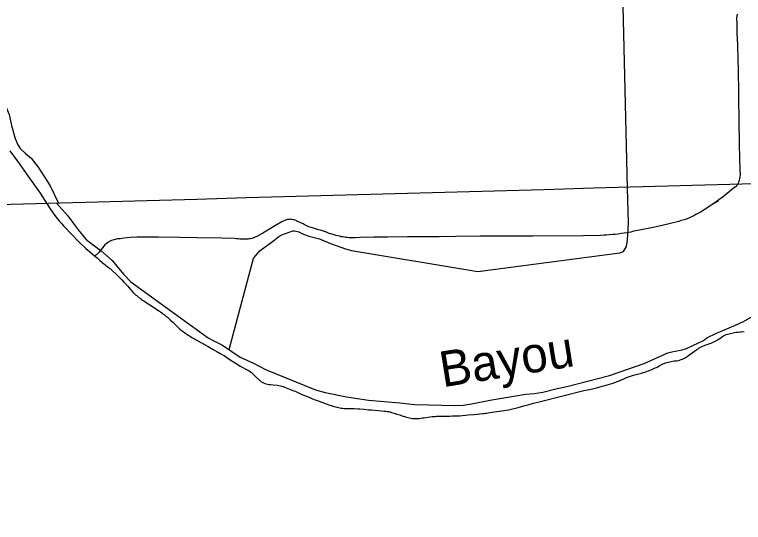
# Model space of a CAD drawing. Extents: x -19 to 366, y -4 to 359.
# Drawn here: x 158.944 to 160.58, y 182.383 to 183.524 of the extents above; entities that cross this region are included whole.
import ezdxf

# ---------------------------------------------------------------- set-up
doc = ezdxf.new("R2010")
doc.units = 0
for name, color, linetype in [('R_ROW', 7, 'Continuous'), ('R_ROW Annot', 7, 'Continuous'), ('R_Temp Easement', 7, 'Continuous'), ('Sheet Fence', 7, 'Continuous')]:
    doc.layers.add(name, color=color, linetype=linetype)

msp = doc.modelspace()

# ---------------------------------------------------------------- linework, layer by layer
at = {"layer": 'R_ROW'}
for points in [[(160.5666, 183.5253), (160.566, 183.5239), (160.5655, 183.5225), (160.5651, 183.5211), (160.5648, 183.5196), (160.5647, 183.5181), (160.5648, 183.5025), (160.5655, 183.4825), (160.5664, 183.4562), (160.5676, 183.4233), (160.568, 183.399), (160.5683, 183.3812), (160.5686, 183.3665), (160.5689, 183.3405), (160.5692, 183.3206), (160.5694, 183.3028), (160.5699, 183.2733), (160.5704, 183.2466), (160.5706, 183.2339), (160.5711, 183.2028), (160.572, 183.1728), (160.5722, 183.1709), (160.5724, 183.1691), (160.5724, 183.1673), (160.5725, 183.1657), (160.5724, 183.164), (160.5723, 183.1626), (160.5722, 183.161), (160.572, 183.1593), (160.5717, 183.1577), (160.5715, 183.1561), (160.5711, 183.1545), (160.5707, 183.1529), (160.5701, 183.151), (160.5695, 183.1491), (160.5689, 183.1476), (160.5679, 183.145), (160.5675, 183.144), (160.567, 183.1432), (160.5665, 183.1423), (160.5659, 183.1413), (160.5652, 183.1405), (160.5644, 183.1395), (160.5634, 183.1385), (160.5625, 183.1377)], [(158.9333, 183.218), (158.954, 183.1898), (158.9753, 183.1602), (159.0014, 183.1231), (159.0224, 183.0904), (159.0306, 183.0782), (159.0368, 183.0699), (159.0432, 183.0618), (159.049, 183.0549), (159.0538, 183.0497), (159.0724, 183.0302), (159.0873, 183.0149), (159.1037, 182.999), (159.112, 182.9924), (159.1234, 182.9821), (159.124, 182.9817)], [(160.5625, 183.1377), (160.5616, 183.137), (160.5606, 183.1363), (160.5355, 183.1157), (160.5114, 183.0988), (160.4917, 183.0857), (160.4871, 183.0828), (160.4825, 183.08), (160.4778, 183.0774), (160.4731, 183.0749), (160.4683, 183.0724), (160.4635, 183.0701), (160.4586, 183.0679), (160.4536, 183.0658), (160.4472, 183.0636), (160.4405, 183.0615), (160.4346, 183.0597), (160.4286, 183.0579), (160.4225, 183.0563), (160.4165, 183.0547), (160.3879, 183.0486), (160.3736, 183.0455), (160.3313, 183.0367), (160.3291, 183.0362), (160.3269, 183.0358), (160.323, 183.0351), (160.3193, 183.0343), (160.3126, 183.0332), (160.3058, 183.0322), (160.299, 183.0314), (160.2922, 183.0306), (160.2858, 183.03), (160.2794, 183.0294), (160.2729, 183.029), (160.2665, 183.0286), (160.26, 183.0283), (160.2206, 183.0274), (160.1072, 183.0264), (160.0527, 183.0264), (159.9887, 183.0262), (159.9347, 183.0256), (159.8967, 183.0253), (159.856, 183.025), (159.8258, 183.0249), (159.7809, 183.0245), (159.7502, 183.024), (159.7195, 183.0234), (159.7086, 183.0231), (159.7051, 183.023), (159.7016, 183.0229), (159.6981, 183.023), (159.6946, 183.0231), (159.6911, 183.0234), (159.6876, 183.0238), (159.6841, 183.0242), (159.6807, 183.0248), (159.6772, 183.0254), (159.6738, 183.0262), (159.6695, 183.0272), (159.6653, 183.0283), (159.6611, 183.0294), (159.6569, 183.0307), (159.6527, 183.032), (159.6486, 183.0335), (159.6442, 183.0353), (159.6399, 183.037), (159.6354, 183.0386), (159.6309, 183.04), (159.6263, 183.0411), (159.6217, 183.0423), (159.6171, 183.0436), (159.6126, 183.045), (159.6098, 183.0459), (159.6071, 183.0468), (159.6044, 183.0478), (159.6017, 183.0488), (159.5991, 183.05), (159.5965, 183.0512), (159.594, 183.0526), (159.5915, 183.054), (159.5777, 183.0606), (159.5756, 183.0615), (159.5735, 183.0622), (159.5713, 183.0629), (159.5691, 183.0635), (159.5669, 183.0639), (159.5646, 183.0642), (159.5624, 183.0645), (159.5603, 183.0643), (159.5582, 183.064), (159.5563, 183.0637), (159.5542, 183.0632), (159.5522, 183.0626), (159.5502, 183.062), (159.5484, 183.0613), (159.5465, 183.0604), (159.5451, 183.0596), (159.5438, 183.0589), (159.5299, 183.0507), (159.522, 183.0458)], [(159.522, 183.0458), (159.5009, 183.033), (159.4873, 183.0259), (159.4853, 183.025), (159.4835, 183.0241), (159.4822, 183.0236), (159.4806, 183.023), (159.4793, 183.0226), (159.4777, 183.0221), (159.4762, 183.0216), (159.4733, 183.0209), (159.4709, 183.0204), (159.4685, 183.02), (159.4662, 183.0198), (159.4638, 183.0197), (159.4613, 183.0198), (159.4574, 183.0198), (159.4534, 183.0198), (159.4494, 183.02), (159.4455, 183.0202), (159.4415, 183.0206), (159.4376, 183.021), (159.4087, 183.0223), (159.3529, 183.023), (159.3148, 183.0238), (159.2666, 183.0246), (159.2342, 183.0246), (159.225, 183.0244), (159.2183, 183.0242), (159.2041, 183.0233), (159.1888, 183.0218), (159.1812, 183.0208), (159.1747, 183.0204), (159.1697, 183.0194), (159.1664, 183.0186), (159.1615, 183.0166), (159.1572, 183.0147), (159.1522, 183.0119), (159.1467, 183.0068), (159.1327, 182.9902), (159.124, 182.9817)]]:
    msp.add_lwpolyline(points, dxfattribs=at)
at = {"layer": 'R_ROW Annot'}
for points in [[(159.124, 182.9817), (159.1291, 182.9777), (159.1316, 182.9756), (159.1363, 182.9712), (159.1387, 182.9691), (159.1413, 182.967), (159.1464, 182.9631), (159.1489, 182.961), (159.154, 182.957), (159.1565, 182.9549), (159.1589, 182.9528), (159.1614, 182.9507), (159.1638, 182.9485), (159.1709, 182.9418), (159.1755, 182.9374), (159.1779, 182.9351), (159.1801, 182.9328), (159.1847, 182.9281), (159.1891, 182.9234), (159.1957, 182.9163), (159.1979, 182.9139), (159.2043, 182.9066), (159.2064, 182.9042), (159.2087, 182.9018), (159.2133, 182.8973), (159.2156, 182.895), (159.2181, 182.8929), (159.2206, 182.8909), (159.2231, 182.8889), (159.2257, 182.8869), (159.2283, 182.885), (159.2309, 182.8831), (159.2336, 182.8812), (159.2363, 182.8794), (159.239, 182.8776), (159.2417, 182.8759), (159.2473, 182.8725), (159.2688, 182.8581), (159.2714, 182.8562), (159.2741, 182.8543), (159.2767, 182.8524), (159.2793, 182.8504), (159.2818, 182.8484), (159.2843, 182.8464), (159.2868, 182.8444), (159.2893, 182.8423), (159.2917, 182.8401), (159.2941, 182.8379), (159.2988, 182.8335), (159.3034, 182.8289), (159.3057, 182.8266), (159.3079, 182.8242), (159.3102, 182.8219), (159.3126, 182.8198), (159.3151, 182.8177), (159.3177, 182.8157), (159.3203, 182.8138), (159.3229, 182.8119), (159.3256, 182.8101), (159.3283, 182.8082), (159.3308, 182.8063), (159.3335, 182.8044), (159.3362, 182.8026), (159.3389, 182.8009), (159.3417, 182.7992), (159.3474, 182.7961), (159.3502, 182.7945), (159.3784, 182.7785), (159.3897, 182.7722), (159.3981, 182.7674), (159.4065, 182.7624), (159.4148, 182.7573), (159.4229, 182.7521), (159.4257, 182.7503), (159.4338, 182.7449), (159.4365, 182.7432), (159.4419, 182.7397), (159.4447, 182.738), (159.4503, 182.7347), (159.4559, 182.7315), (159.4616, 182.7283), (159.4672, 182.7252), (159.4701, 182.7237), (159.4729, 182.7221), (159.4755, 182.7201), (159.4778, 182.7179), (159.4801, 182.7155), (159.4824, 182.7132), (159.4847, 182.711), (159.487, 182.7087), (159.4941, 182.7021), (159.4967, 182.7001), (159.4994, 182.6984), (159.5023, 182.6969), (159.5054, 182.6958), (159.5085, 182.6949), (159.5116, 182.6942), (159.5148, 182.6936), (159.518, 182.6931), (159.5245, 182.6925)], [(160.1244, 182.655), (160.1778, 182.6684), (160.2186, 182.6788), (160.2218, 182.6796), (160.2344, 182.6823), (160.2439, 182.6845), (160.2534, 182.6868), (160.2628, 182.6892), (160.2721, 182.6918), (160.2815, 182.6944), (160.2846, 182.6953), (160.2877, 182.6963), (160.2907, 182.6974), (160.2938, 182.6985), (160.2968, 182.6997), (160.2998, 182.7009), (160.3028, 182.7022), (160.3116, 182.7063), (160.3146, 182.7076), (160.3176, 182.7088), (160.3206, 182.7099), (160.3236, 182.711), (160.3267, 182.7121), (160.3329, 182.714), (160.3391, 182.7158), (160.3454, 182.7174), (160.3517, 182.719), (160.3548, 182.7199), (160.3579, 182.7208), (160.361, 182.7218), (160.364, 182.7229), (160.3671, 182.724), (160.3701, 182.7252), (160.3731, 182.7264), (160.376, 182.7277), (160.379, 182.729), (160.3819, 182.7304), (160.3848, 182.7318), (160.3877, 182.7333), (160.3906, 182.7349), (160.3962, 182.738), (160.3991, 182.7395), (160.4021, 182.7407), (160.4052, 182.7418), (160.4083, 182.7427), (160.4114, 182.7436), (160.4145, 182.7444), (160.4177, 182.7451), (160.4209, 182.7457), (160.4241, 182.7461), (160.4273, 182.7463), (160.4305, 182.7467), (160.4337, 182.7474), (160.4368, 182.7482), (160.4399, 182.7493), (160.4429, 182.7504), (160.4459, 182.7517), (160.4488, 182.7531), (160.4515, 182.7549), (160.4594, 182.7606), (160.4753, 182.7718), (160.478, 182.7736), (160.4807, 182.7754), (160.4835, 182.777), (160.4863, 182.7786), (160.4893, 182.7799), (160.4922, 182.7812), (160.4953, 182.7823), (160.4983, 182.7834), (160.5046, 182.7852), (160.5076, 182.7863), (160.5106, 182.7876), (160.5135, 182.789), (160.5164, 182.7905), (160.5192, 182.7921), (160.522, 182.7937), (160.5247, 182.7954), (160.5274, 182.7972), (160.5301, 182.7991), (160.5327, 182.801), (160.5355, 182.8026), (160.5384, 182.804), (160.5414, 182.8054), (160.5444, 182.8064), (160.5475, 182.8073), (160.5507, 182.8082), (160.5538, 182.8089), (160.557, 182.8096), (160.5602, 182.8102), (160.5634, 182.8107), (160.5666, 182.8111), (160.5719, 182.8117), (160.5751, 182.8119), (160.5783, 182.812), (160.5816, 182.8117)], [(159.5245, 182.6925), (159.5341, 182.6915), (159.5373, 182.6911), (159.5405, 182.6904), (159.5436, 182.6897), (159.5467, 182.6887), (159.5498, 182.6875), (159.5648, 182.6816), (159.5709, 182.6792), (159.5738, 182.6779), (159.5797, 182.6752), (159.5856, 182.6726), (159.5946, 182.6687), (159.6005, 182.6662), (159.6065, 182.6637), (159.6125, 182.6613), (159.6186, 182.659), (159.6277, 182.6556), (159.6338, 182.6534), (159.6399, 182.6512), (159.6429, 182.65), (159.6459, 182.6488), (159.649, 182.6477), (159.652, 182.6467), (159.6551, 182.6457), (159.6582, 182.6447), (159.6613, 182.6438), (159.6675, 182.6421), (159.6707, 182.6414), (159.6739, 182.6408), (159.6771, 182.6403), (159.6803, 182.64), (159.6835, 182.6397), (159.6868, 182.6395), (159.69, 182.6393), (159.6933, 182.6393), (159.6997, 182.6394), (159.7062, 182.6392), (159.7159, 182.6388), (159.7191, 182.6386), (159.7288, 182.6376), (159.7385, 182.6367), (159.7449, 182.6361), (159.7611, 182.6348), (159.774, 182.6337), (159.7772, 182.6333), (159.7804, 182.6329), (159.7836, 182.6323), (159.7868, 182.6316), (159.7899, 182.6307), (159.7961, 182.6288), (159.8022, 182.6268), (159.8084, 182.6248), (159.8115, 182.6238), (159.8239, 182.6202), (159.8301, 182.6184), (159.8333, 182.6176), (159.8365, 182.6171), (159.8397, 182.6168), (159.8429, 182.6167), (159.8462, 182.6168), (159.8494, 182.6169), (159.8527, 182.6172), (159.8559, 182.6176), (159.8591, 182.6181), (159.8623, 182.6185), (159.8816, 182.621), (159.8848, 182.6213), (159.888, 182.6216), (159.8912, 182.6218), (159.8945, 182.622), (159.8977, 182.6222), (159.9009, 182.6223), (159.9042, 182.6223), (159.9204, 182.6224), (159.9268, 182.6225), (159.9333, 182.6226), (159.9366, 182.6227), (159.9398, 182.6229), (159.943, 182.6231), (159.9624, 182.6248), (159.9753, 182.626), (159.9946, 182.6278), (159.9979, 182.6282), (160.0011, 182.6286), (160.0043, 182.629), (160.0107, 182.63), (160.0267, 182.6325), (160.0523, 182.6364), (160.0555, 182.6369), (160.0587, 182.6376), (160.0618, 182.6383), (160.065, 182.6392), (160.0681, 182.6401), (160.0712, 182.641), (160.0743, 182.6419), (160.0868, 182.6453), (160.0993, 182.6486), (160.1087, 182.651), (160.1244, 182.655)]]:
    msp.add_lwpolyline(points, dxfattribs=at)
at = {"layer": 'R_Temp Easement'}
for points in [[(160.3198, 183.1345), (160.2987, 184.0177), (160.2982, 184.0241), (160.2959, 184.0281), (160.2908, 184.0321), (160.2743, 184.0348), (160.0746, 184.0289)], [(158.7839, 183.5514), (158.795, 183.514), (158.8042, 183.4939), (158.8328, 183.4505), (158.863, 183.4131), (158.9125, 183.3396), (158.9222, 183.3231), (158.9316, 183.3001), (158.9372, 183.2753), (158.9451, 183.2463), (158.9515, 183.2318), (158.9567, 183.2237), (158.9686, 183.212), (158.9807, 183.2017), (158.9967, 183.1817), (159.0234, 183.1397), (159.0421, 183.1006)], [(160.4428, 182.7709), (160.4522, 182.7738), (160.4905, 182.7924), (160.4975, 182.7978), (160.5194, 182.8083), (160.5618, 182.8262), (160.5801, 182.8351), (160.6764, 182.8904), (160.7834, 182.9604), (160.7977, 182.9716), (160.8217, 182.9929), (160.8678, 183.0416), (160.8864, 183.0585), (160.896, 183.0688), (160.9218, 183.0953), (160.958, 183.1316), (160.9713, 183.149), (160.9743, 183.1572)], [(159.4252, 182.772), (159.4754, 182.96), (159.4803, 182.976), (159.4846, 182.9827), (159.4949, 182.994), (159.5261, 183.0165), (159.537, 183.0256), (159.544, 183.0298), (159.5688, 183.0386), (159.5724, 183.0386), (159.5822, 183.0361), (159.5887, 183.0327), (159.604, 183.0262), (159.6285, 183.0204), (159.6529, 183.0104), (159.6867, 182.998), (159.7002, 182.9945), (159.984, 182.9469), (160.3026, 182.9892), (160.3109, 182.9921), (160.3178, 183.0032), (160.3198, 183.0175), (160.322, 183.0564), (160.3198, 183.1345)], [(159.0389, 183.0996), (159.0633, 183.0719), (159.0864, 183.0408), (159.1041, 183.0199), (159.1152, 183.0105), (159.1371, 182.9946), (159.1626, 182.9717), (159.1881, 182.9413), (159.2046, 182.9242), (159.273, 182.8746), (159.3162, 182.8427), (159.3787, 182.7982), (159.3894, 182.7918), (159.4103, 182.7816), (159.4504, 182.755), (159.4805, 182.7409), (159.507, 182.7273), (159.6192, 182.6815), (159.6413, 182.6753), (159.6891, 182.6655), (159.738, 182.6582), (159.8089, 182.6523), (159.8421, 182.6481), (159.9336, 182.6457), (159.951, 182.6471), (159.9661, 182.6493), (160.0151, 182.6589), (160.0916, 182.6716), (160.11, 182.673), (160.1298, 182.6762), (160.1618, 182.6845), (160.1839, 182.6885), (160.279, 182.7138), (160.3574, 182.7408), (160.4101, 182.7641), (160.4193, 182.7668), (160.4428, 182.7709)], [(160.5243, 183.1059), (160.5087, 183.0967)]]:
    msp.add_lwpolyline(points, dxfattribs=at)
at = {"layer": 'Sheet Fence'}
for points in [[(168.7902, 2.2442), (168.5607, 10.8615), (168.3304, 19.479), (168.0993, 28.0965), (167.8673, 36.7142), (167.6346, 45.3321), (167.4011, 53.95), (167.1668, 62.5681), (166.9316, 71.1863), (166.6957, 79.8047), (166.459, 88.4232), (166.2215, 97.0418), (165.9832, 105.6605), (165.7441, 114.2794), (165.5043, 122.8984), (165.2636, 131.5176), (165.0221, 140.1368), (164.7799, 148.7563), (164.5369, 157.3758), (164.2931, 165.9955), (164.0485, 174.6153), (163.8031, 183.2352), (163.5569, 191.8553), (163.31, 200.4755), (163.0623, 209.0959), (162.8138, 217.7164), (162.5645, 226.337), (162.3145, 234.9577), (162.0637, 243.5786), (161.8121, 252.1997), (161.5597, 260.8208), (161.3066, 269.4421), (161.0527, 278.0636), (160.798, 286.6851), (160.5426, 295.3068), (160.2864, 303.9287), (160.0294, 312.5507), (159.7717, 321.1728), (159.5132, 329.7951), (159.2539, 338.4175), (158.9939, 347.04)], [(0, 180.8999), (7.1228, 180.9044), (14.2457, 180.9176), (21.3685, 180.9397), (28.4912, 180.9706), (35.614, 181.0103), (42.7366, 181.0589), (49.8592, 181.1163), (56.9818, 181.1825), (64.1042, 181.2575), (71.2266, 181.3414), (78.3488, 181.4341), (85.4709, 181.5357), (92.5929, 181.646), (99.7147, 181.7652), (106.8364, 181.8933), (113.9579, 182.0301), (121.0793, 182.1758), (128.2005, 182.3303), (135.3214, 182.4936), (142.4422, 182.6658), (149.5627, 182.8468), (156.683, 183.0366), (163.8031, 183.2352), (170.9229, 183.4427), (178.0425, 183.659), (185.1617, 183.8841), (192.2807, 184.1181), (199.3994, 184.3608), (206.5178, 184.6124), (213.6359, 184.8728), (220.7537, 185.1421), (227.8711, 185.4201), (234.9881, 185.707), (242.1048, 186.0027), (249.2212, 186.3073), (256.3371, 186.6206), (263.4526, 186.9428), (270.5678, 187.2738), (277.6825, 187.6136), (284.7968, 187.9622), (291.9107, 188.3197), (299.0241, 188.6859), (306.1371, 189.061), (313.2495, 189.4449), (320.3615, 189.8377), (327.4731, 190.2392), (334.5841, 190.6495), (341.6946, 191.0687)], [(161.4532, 2.0533), (161.2336, 10.6702), (161.0133, 19.2873), (160.7922, 27.9044), (160.5704, 36.5217), (160.3478, 45.1392), (160.1245, 53.7568), (159.9003, 62.3745), (159.6754, 70.9923), (159.4498, 79.6103), (159.2234, 88.2284), (158.9962, 96.8466), (158.7683, 105.465), (158.5396, 114.0835), (158.3102, 122.7022), (158.08, 131.321), (157.849, 139.9399), (157.6173, 148.559), (157.3849, 157.1782), (157.1517, 165.7975), (156.9177, 174.417), (156.683, 183.0366), (156.511, 189.3363)], [(0, 172.2839), (7.1335, 172.2883), (14.267, 172.3015), (21.4005, 172.3236), (28.5339, 172.3544), (35.6673, 172.3941), (42.8006, 172.4426), (49.9339, 172.4999), (57.0671, 172.566), (64.2002, 172.6409), (71.3332, 172.7246), (78.4661, 172.8172), (85.5989, 172.9186), (92.7315, 173.0287), (99.8641, 173.1477), (106.9964, 173.2755), (114.1286, 173.4122), (121.2606, 173.5576), (128.3925, 173.7119), (135.5241, 173.8749), (142.6555, 174.0468), (149.7867, 174.2275), (156.9177, 174.417), (164.0485, 174.6153), (171.179, 174.8224), (178.3092, 175.0383), (185.4392, 175.2631), (192.5688, 175.4966), (199.6982, 175.739), (206.8273, 175.9902), (213.9561, 176.2502), (221.0845, 176.5189), (228.2126, 176.7965), (235.3404, 177.083), (242.4677, 177.3782), (249.5948, 177.6822), (256.7214, 177.995), (263.8476, 178.3167), (270.9735, 178.6471), (278.0989, 178.9863), (285.2239, 179.3344), (292.3485, 179.6912), (299.4726, 180.0569), (306.5963, 180.4314), (313.7195, 180.8146), (320.8422, 181.2067), (327.9644, 181.6076), (335.0862, 182.0172), (342.2074, 182.4357)]]:
    msp.add_spline(points, degree=3, dxfattribs=at)

# ---------------------------------------------------------------- texts
at = {"layer": 'R_Temp Easement'}
msp.add_text('Bayou', height=0.08, rotation=9.1658, dxfattribs=at).set_placement((159.9047, 182.6868))

doc.saveas('drawing.dxf')
